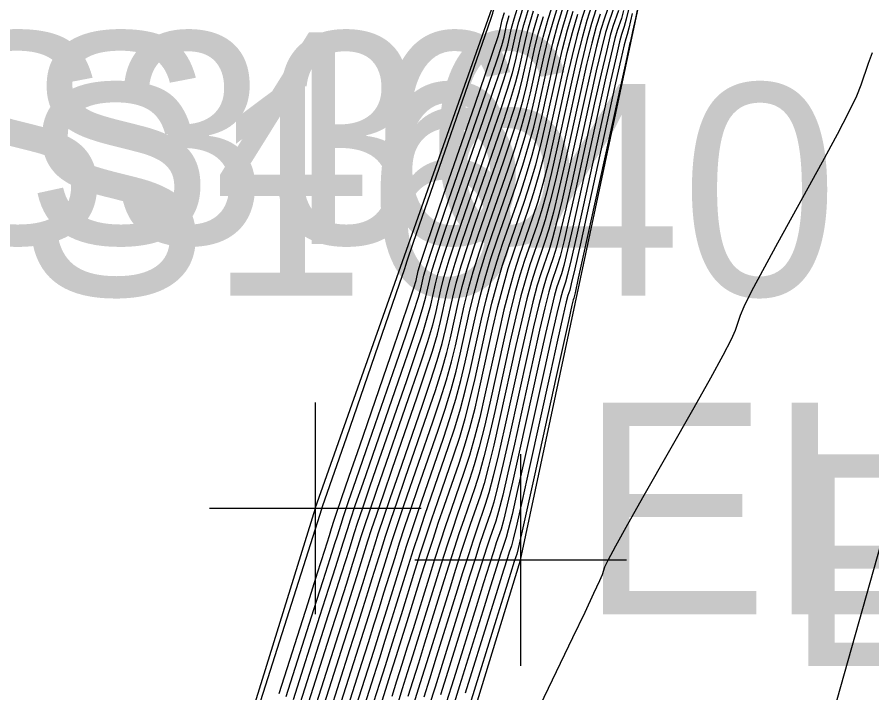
# Model space of a CAD drawing. Extents: x 1724534 to 1727318, y 657156 to 660047.
# Drawn here: x 1725542.88 to 1725559.04, y 659518 to 659530.77 of the extents above; entities that cross this region are included whole.
import ezdxf

# ---------------------------------------------------------------- set-up
doc = ezdxf.new("R2010")
doc.units = 0
for name, color, linetype in [('SURVEY - CONTOURS - Index with Text', 7, 'Continuous'), ('SURVEY - CONTOURS - Intermediate with optional Text', 7, 'Continuous'), ('SURVEY - DTM - Breaklines', 7, 'Continuous'), ('SURVEY - DTM - Breaklines - Points - Elevations', 7, 'Continuous'), ('SURVEY - DTM - Breaklines - Points - Locators', 7, 'Continuous'), ('SURVEY - DTM - Breaklines - Points - Numbers', 7, 'Continuous'), ('SURVEY - NON-TRANSPORTATION - Features', 7, 'Continuous'), ('SURVEY - NON-TRANSPORTATION - Features - Points - Elevations', 7, 'Continuous'), ('SURVEY - NON-TRANSPORTATION - Features - Points - Locators', 7, 'Continuous'), ('SURVEY - NON-TRANSPORTATION - Features - Points - Numbers', 7, 'Continuous'), ('SURVEY - UTILITIES - Fiber Optic Cable (Underground) with Text', 7, 'Continuous')]:
    doc.layers.add(name, color=color, linetype=linetype)

msp = doc.modelspace()

# ---------------------------------------------------------------- linework, layer by layer
at = {"layer": 'SURVEY - CONTOURS - Index with Text'}
for points in [[(1725549.051, 659517.469), (1725549.399, 659518.561), (1725549.523, 659518.951), (1725549.634, 659519.302), (1725549.732, 659519.613), (1725549.817, 659519.885), (1725550.027, 659520.558), (1725550.113, 659520.83), (1725550.215, 659521.14), (1725550.332, 659521.489), (1725550.466, 659521.877), (1725550.842, 659522.963), (1725550.974, 659523.358), (1725551.088, 659523.729), (1725551.183, 659524.076), (1725551.261, 659524.398), (1725551.444, 659525.226), (1725551.521, 659525.548), (1725551.617, 659525.895), (1725551.731, 659526.266), (1725551.863, 659526.661), (1725552.24, 659527.746), (1725552.373, 659528.141), (1725552.486, 659528.512), (1725552.582, 659528.859), (1725552.659, 659529.182), (1725552.841, 659530.01), (1725552.918, 659530.332), (1725553.014, 659530.679), (1725553.128, 659531.05)], [(1725553.663, 659531.057), (1725553.568, 659530.762), (1725553.472, 659530.424), (1725553.375, 659530.043), (1725553.278, 659529.618), (1725553.016, 659528.427), (1725552.919, 659528.001), (1725552.821, 659527.619), (1725552.725, 659527.279), (1725552.629, 659526.982), (1725552.374, 659526.248), (1725552.278, 659525.952), (1725552.182, 659525.613), (1725552.085, 659525.233), (1725551.987, 659524.81), (1725551.726, 659523.626), (1725551.628, 659523.202), (1725551.531, 659522.821), (1725551.434, 659522.48), (1725551.337, 659522.182), (1725551.081, 659521.441), (1725550.982, 659521.153), (1725550.88, 659520.845), (1725550.775, 659520.516), (1725550.665, 659520.167), (1725550.367, 659519.21), (1725550.258, 659518.86), (1725550.155, 659518.531), (1725550.057, 659518.221), (1725549.965, 659517.931)], [(1725554.195, 659531.038), (1725554.066, 659530.669), (1725554.008, 659530.475), (1725553.93, 659530.17), (1725553.832, 659529.754), (1725553.714, 659529.226), (1725553.373, 659527.671), (1725553.255, 659527.143), (1725553.156, 659526.725), (1725553.077, 659526.417), (1725553.018, 659526.218), (1725552.885, 659525.836), (1725552.825, 659525.638), (1725552.746, 659525.332), (1725552.648, 659524.917), (1725552.53, 659524.393), (1725552.19, 659522.853), (1725552.072, 659522.329), (1725551.973, 659521.912), (1725551.893, 659521.602), (1725551.833, 659521.4), (1725551.695, 659521.005), (1725551.632, 659520.817), (1725551.546, 659520.549), (1725551.436, 659520.202), (1725551.303, 659519.776), (1725550.916, 659518.534), (1725550.783, 659518.107), (1725550.675, 659517.759)], [(1725554.645, 659531.078), (1725554.571, 659530.738), (1725554.517, 659530.493), (1725554.485, 659530.344), (1725554.473, 659530.292), (1725554.469, 659530.281), (1725554.448, 659530.188), (1725554.388, 659529.915), (1725554.289, 659529.464), (1725554.151, 659528.834), (1725553.73, 659526.916), (1725553.591, 659526.286), (1725553.491, 659525.832), (1725553.43, 659525.555), (1725553.406, 659525.455), (1725553.396, 659525.423), (1725553.372, 659525.324), (1725553.311, 659525.05), (1725553.211, 659524.601), (1725553.074, 659523.977), (1725552.655, 659522.08), (1725552.517, 659521.455), (1725552.416, 659521.003), (1725552.353, 659520.724), (1725552.328, 659520.619), (1725552.31, 659520.569), (1725552.282, 659520.48), (1725552.211, 659520.254), (1725552.098, 659519.889), (1725551.941, 659519.385), (1725551.466, 659517.858)], [(1725548.092, 659516.86), (1725548.834, 659519.192), (1725548.99, 659519.682), (1725549.114, 659520.073), (1725549.207, 659520.366), (1725549.389, 659520.949), (1725549.451, 659521.143), (1725549.549, 659521.435), (1725549.683, 659521.825), (1725550.347, 659523.745), (1725550.514, 659524.236), (1725550.645, 659524.638), (1725550.739, 659524.95), (1725550.796, 659525.171), (1725550.9, 659525.642), (1725550.958, 659525.864), (1725551.052, 659526.177), (1725551.184, 659526.58), (1725551.353, 659527.073), (1725551.852, 659528.51), (1725552.02, 659529.004), (1725552.152, 659529.406), (1725552.246, 659529.717), (1725552.302, 659529.937), (1725552.404, 659530.402), (1725552.461, 659530.622), (1725552.556, 659530.934)]]:
    msp.add_lwpolyline(points, dxfattribs=at)
at = {"layer": 'SURVEY - CONTOURS - Intermediate with optional Text'}
for points in [[(1725543.131, 659504.173), (1725545.592, 659511.896), (1725546.051, 659513.341), (1725548.609, 659521.372), (1725548.658, 659521.52), (1725549.113, 659522.837), (1725550.114, 659525.729), (1725550.206, 659525.998), (1725550.239, 659526.099), (1725550.248, 659526.142), (1725550.375, 659526.515), (1725551.842, 659530.746), (1725551.874, 659530.843), (1725551.881, 659530.872), (1725552.16, 659531.682), (1725553.241, 659534.785), (1725553.518, 659535.585), (1725553.521, 659535.6), (1725553.64, 659535.943), (1725553.992, 659536.951), (1725555.086, 659540.081)], [(1725554.139, 659531.187), (1725553.986, 659530.746), (1725553.92, 659530.532), (1725553.838, 659530.221), (1725553.741, 659529.811), (1725553.627, 659529.304), (1725553.302, 659527.822), (1725553.188, 659527.315), (1725553.089, 659526.904), (1725553.007, 659526.589), (1725552.94, 659526.371), (1725552.783, 659525.918), (1725552.716, 659525.701), (1725552.633, 659525.388), (1725552.535, 659524.98), (1725552.422, 659524.477), (1725552.097, 659523.007), (1725551.983, 659522.503), (1725551.885, 659522.094), (1725551.801, 659521.778), (1725551.733, 659521.557), (1725551.573, 659521.092), (1725551.502, 659520.884), (1725551.413, 659520.608), (1725551.304, 659520.265), (1725551.175, 659519.854), (1725550.806, 659518.669), (1725550.678, 659518.258), (1725550.571, 659517.914)], [(1725548.106, 659517.869), (1725548.608, 659519.444), (1725548.777, 659519.974), (1725548.906, 659520.382), (1725548.997, 659520.668), (1725549.048, 659520.831), (1725549.133, 659521.105), (1725549.187, 659521.269), (1725549.283, 659521.554), (1725549.423, 659521.96), (1725549.605, 659522.488), (1725550.149, 659524.057), (1725550.33, 659524.588), (1725550.468, 659525.002), (1725550.561, 659525.299), (1725550.611, 659525.481), (1725550.683, 659525.809), (1725550.732, 659525.99), (1725550.826, 659526.289), (1725550.965, 659526.705), (1725551.148, 659527.238), (1725551.696, 659528.816), (1725551.879, 659529.349), (1725552.018, 659529.763), (1725552.111, 659530.06), (1725552.16, 659530.239), (1725552.23, 659530.558), (1725552.279, 659530.737), (1725552.373, 659531.035)], [(1725548.241, 659517.812), (1725548.721, 659519.318), (1725548.883, 659519.828), (1725549.01, 659520.228), (1725549.102, 659520.517), (1725549.158, 659520.696), (1725549.261, 659521.027), (1725549.319, 659521.206), (1725549.416, 659521.495), (1725549.553, 659521.893), (1725549.728, 659522.401), (1725550.248, 659523.901), (1725550.422, 659524.412), (1725550.556, 659524.82), (1725550.65, 659525.125), (1725550.703, 659525.326), (1725550.792, 659525.726), (1725550.845, 659525.927), (1725550.939, 659526.233), (1725551.074, 659526.642), (1725551.25, 659527.156), (1725551.774, 659528.663), (1725551.95, 659529.176), (1725552.085, 659529.584), (1725552.178, 659529.888), (1725552.231, 659530.088), (1725552.317, 659530.48), (1725552.37, 659530.68), (1725552.464, 659530.984)], [(1725548.916, 659517.526), (1725549.53, 659519.456), (1725549.899, 659520.636), (1725549.981, 659520.892), (1725550.082, 659521.199), (1725550.203, 659521.556), (1725550.743, 659523.12), (1725550.882, 659523.534), (1725550.999, 659523.911), (1725551.095, 659524.251), (1725551.168, 659524.553), (1725551.335, 659525.309), (1725551.409, 659525.612), (1725551.504, 659525.951), (1725551.622, 659526.329), (1725551.761, 659526.743), (1725552.163, 659527.899), (1725552.302, 659528.314), (1725552.42, 659528.691), (1725552.515, 659529.031), (1725552.588, 659529.333), (1725552.754, 659530.088), (1725552.827, 659530.39), (1725552.922, 659530.73), (1725553.04, 659531.107)], [(1725549.186, 659517.411), (1725549.513, 659518.435), (1725549.63, 659518.805), (1725549.738, 659519.148), (1725549.838, 659519.463), (1725549.927, 659519.75), (1725550.154, 659520.48), (1725550.245, 659520.767), (1725550.348, 659521.081), (1725550.462, 659521.422), (1725550.589, 659521.79), (1725550.941, 659522.807), (1725551.066, 659523.183), (1725551.176, 659523.548), (1725551.272, 659523.901), (1725551.354, 659524.244), (1725551.552, 659525.143), (1725551.634, 659525.485), (1725551.73, 659525.839), (1725551.84, 659526.203), (1725551.965, 659526.578), (1725552.318, 659527.594), (1725552.443, 659527.969), (1725552.553, 659528.334), (1725552.649, 659528.687), (1725552.731, 659529.031), (1725552.928, 659529.931), (1725553.01, 659530.274), (1725553.106, 659530.628), (1725553.216, 659530.992)], [(1725553.744, 659530.979), (1725553.656, 659530.705), (1725553.564, 659530.373), (1725553.467, 659529.985), (1725553.365, 659529.54), (1725553.088, 659528.275), (1725552.986, 659527.83), (1725552.888, 659527.44), (1725552.795, 659527.107), (1725552.707, 659526.83), (1725552.476, 659526.166), (1725552.388, 659525.889), (1725552.295, 659525.557), (1725552.197, 659525.17), (1725552.096, 659524.726), (1725551.819, 659523.471), (1725551.717, 659523.028), (1725551.619, 659522.639), (1725551.526, 659522.305), (1725551.436, 659522.026), (1725551.204, 659521.354), (1725551.112, 659521.086), (1725551.014, 659520.786), (1725550.907, 659520.453), (1725550.792, 659520.089), (1725550.477, 659519.074), (1725550.363, 659518.71), (1725550.259, 659518.376), (1725550.164, 659518.075), (1725550.078, 659517.804)], [(1725554.465, 659531.013), (1725554.398, 659530.725), (1725554.362, 659530.59), (1725554.308, 659530.436), (1725554.272, 659530.302), (1725554.205, 659530.017), (1725554.106, 659529.58), (1725553.587, 659527.218), (1725553.457, 659526.629), (1725553.357, 659526.189), (1725553.289, 659525.9), (1725553.251, 659525.76), (1725553.191, 659525.588), (1725553.154, 659525.45), (1725553.085, 659525.163), (1725552.986, 659524.727), (1725552.856, 659524.144), (1725552.469, 659522.389), (1725552.339, 659521.804), (1725552.239, 659521.367), (1725552.169, 659521.076), (1725552.13, 659520.932), (1725552.064, 659520.743), (1725552.022, 659520.615), (1725551.945, 659520.372), (1725551.833, 659520.014), (1725551.686, 659519.542), (1725551.246, 659518.128), (1725551.099, 659517.655)], [(1725547.836, 659517.983), (1725548.382, 659519.697), (1725548.563, 659520.266), (1725548.698, 659520.691), (1725548.786, 659520.969), (1725548.828, 659521.102), (1725548.878, 659521.262), (1725548.922, 659521.394), (1725549.017, 659521.672), (1725549.163, 659522.094), (1725549.359, 659522.662), (1725549.95, 659524.37), (1725550.146, 659524.939), (1725550.291, 659525.365), (1725550.384, 659525.649), (1725550.425, 659525.79), (1725550.466, 659525.975), (1725550.507, 659526.117), (1725550.601, 659526.402), (1725550.746, 659526.831), (1725550.944, 659527.403), (1725551.541, 659529.121), (1725551.738, 659529.693), (1725551.884, 659530.121), (1725551.976, 659530.403), (1725552.017, 659530.541), (1725552.055, 659530.715), (1725552.096, 659530.853)], [(1725547.971, 659517.926), (1725548.495, 659519.57), (1725548.67, 659520.12), (1725548.802, 659520.536), (1725548.892, 659520.818), (1725548.938, 659520.967), (1725549.006, 659521.183), (1725549.054, 659521.331), (1725549.15, 659521.613), (1725549.293, 659522.027), (1725549.482, 659522.575), (1725550.049, 659524.214), (1725550.238, 659524.763), (1725550.379, 659525.183), (1725550.472, 659525.474), (1725550.518, 659525.635), (1725550.574, 659525.892), (1725550.62, 659526.054), (1725550.714, 659526.346), (1725550.856, 659526.768), (1725551.046, 659527.321), (1725551.618, 659528.969), (1725551.809, 659529.521), (1725551.951, 659529.942), (1725552.044, 659530.232), (1725552.088, 659530.39), (1725552.143, 659530.637), (1725552.187, 659530.795)], [(1725548.361, 659517.223), (1725549.097, 659519.536), (1725549.218, 659519.919), (1725549.312, 659520.216), (1725549.516, 659520.871), (1725549.584, 659521.081), (1725549.682, 659521.376), (1725549.813, 659521.758), (1725549.974, 659522.226), (1725550.446, 659523.588), (1725550.606, 659524.061), (1725550.734, 659524.456), (1725550.828, 659524.775), (1725550.889, 659525.017), (1725551.009, 659525.559), (1725551.07, 659525.801), (1725551.165, 659526.12), (1725551.293, 659526.517), (1725551.455, 659526.991), (1725551.929, 659528.358), (1725552.091, 659528.831), (1725552.219, 659529.227), (1725552.313, 659529.545), (1725552.374, 659529.786), (1725552.492, 659530.323), (1725552.553, 659530.564), (1725552.648, 659530.883)], [(1725548.646, 659517.64), (1725549.06, 659518.94), (1725549.203, 659519.39), (1725549.322, 659519.765), (1725549.417, 659520.065), (1725549.488, 659520.291), (1725549.644, 659520.793), (1725549.716, 659521.018), (1725549.816, 659521.317), (1725549.943, 659521.691), (1725550.097, 659522.139), (1725550.545, 659523.432), (1725550.698, 659523.885), (1725550.822, 659524.275), (1725550.917, 659524.6), (1725550.982, 659524.862), (1725551.118, 659525.476), (1725551.183, 659525.738), (1725551.278, 659526.064), (1725551.403, 659526.454), (1725551.557, 659526.908), (1725552.007, 659528.205), (1725552.161, 659528.659), (1725552.286, 659529.048), (1725552.38, 659529.374), (1725552.445, 659529.635), (1725552.579, 659530.245), (1725552.644, 659530.506), (1725552.739, 659530.832)], [(1725549.322, 659517.354), (1725549.626, 659518.309), (1725549.737, 659518.659), (1725549.843, 659518.993), (1725549.943, 659519.312), (1725550.037, 659519.615), (1725550.282, 659520.402), (1725550.378, 659520.704), (1725550.481, 659521.022), (1725550.592, 659521.355), (1725550.712, 659521.703), (1725551.04, 659522.651), (1725551.158, 659523.007), (1725551.265, 659523.366), (1725551.361, 659523.727), (1725551.447, 659524.089), (1725551.661, 659525.059), (1725551.747, 659525.422), (1725551.843, 659525.782), (1725551.95, 659526.14), (1725552.068, 659526.496), (1725552.396, 659527.441), (1725552.514, 659527.796), (1725552.62, 659528.155), (1725552.717, 659528.516), (1725552.802, 659528.88), (1725553.016, 659529.853), (1725553.101, 659530.217), (1725553.197, 659530.577), (1725553.304, 659530.935)], [(1725549.457, 659517.297), (1725549.739, 659518.183), (1725549.844, 659518.513), (1725549.947, 659518.839), (1725550.048, 659519.161), (1725550.147, 659519.48), (1725550.41, 659520.323), (1725550.51, 659520.641), (1725550.614, 659520.963), (1725550.722, 659521.287), (1725550.835, 659521.615), (1725551.139, 659522.494), (1725551.25, 659522.832), (1725551.353, 659523.184), (1725551.45, 659523.552), (1725551.54, 659523.935), (1725551.77, 659524.976), (1725551.859, 659525.359), (1725551.956, 659525.726), (1725552.059, 659526.078), (1725552.17, 659526.413), (1725552.474, 659527.288), (1725552.584, 659527.624), (1725552.687, 659527.976), (1725552.784, 659528.344), (1725552.873, 659528.729), (1725553.103, 659529.775), (1725553.192, 659530.159), (1725553.289, 659530.526), (1725553.392, 659530.877)], [(1725549.491, 659516.921), (1725549.95, 659518.367), (1725550.051, 659518.685), (1725550.257, 659519.345), (1725550.537, 659520.245), (1725550.642, 659520.579), (1725550.747, 659520.904), (1725550.852, 659521.22), (1725550.958, 659521.528), (1725551.238, 659522.338), (1725551.342, 659522.656), (1725551.442, 659523.002), (1725551.539, 659523.377), (1725551.633, 659523.78), (1725551.878, 659524.893), (1725551.972, 659525.296), (1725552.069, 659525.67), (1725552.169, 659526.015), (1725552.272, 659526.331), (1725552.551, 659527.135), (1725552.654, 659527.452), (1725552.754, 659527.797), (1725552.851, 659528.173), (1725552.945, 659528.578), (1725553.19, 659529.696), (1725553.284, 659530.101), (1725553.38, 659530.475), (1725553.48, 659530.82)], [(1725553.825, 659530.902), (1725553.744, 659530.647), (1725553.655, 659530.323), (1725553.558, 659529.927), (1725553.452, 659529.461), (1725553.159, 659528.124), (1725553.053, 659527.658), (1725552.955, 659527.261), (1725552.866, 659526.934), (1725552.785, 659526.677), (1725552.578, 659526.083), (1725552.497, 659525.826), (1725552.408, 659525.501), (1725552.31, 659525.106), (1725552.204, 659524.643), (1725551.911, 659523.316), (1725551.806, 659522.853), (1725551.708, 659522.457), (1725551.618, 659522.129), (1725551.535, 659521.869), (1725551.327, 659521.266), (1725551.242, 659521.018), (1725551.147, 659520.727), (1725551.039, 659520.391), (1725550.92, 659520.011), (1725550.587, 659518.939), (1725550.468, 659518.559), (1725550.363, 659518.222), (1725550.27, 659517.929)], [(1725553.905, 659530.824), (1725553.832, 659530.59), (1725553.747, 659530.272), (1725553.649, 659529.869), (1725553.539, 659529.383), (1725553.23, 659527.973), (1725553.12, 659527.486), (1725553.022, 659527.083), (1725552.936, 659526.762), (1725552.862, 659526.524), (1725552.681, 659526.001), (1725552.606, 659525.764), (1725552.52, 659525.444), (1725552.423, 659525.043), (1725552.313, 659524.56), (1725552.004, 659523.162), (1725551.895, 659522.678), (1725551.796, 659522.275), (1725551.71, 659521.954), (1725551.634, 659521.713), (1725551.45, 659521.179), (1725551.372, 659520.951), (1725551.28, 659520.667), (1725551.171, 659520.328), (1725551.048, 659519.933), (1725550.697, 659518.804), (1725550.467, 659518.068), (1725550.377, 659517.782)], [(1725554.25, 659530.889), (1725554.147, 659530.591), (1725554.096, 659530.417), (1725554.022, 659530.119), (1725553.923, 659529.696), (1725553.801, 659529.148), (1725553.444, 659527.52), (1725553.322, 659526.972), (1725553.223, 659526.546), (1725553.148, 659526.244), (1725553.095, 659526.066), (1725552.987, 659525.753), (1725552.935, 659525.575), (1725552.859, 659525.276), (1725552.761, 659524.854), (1725552.639, 659524.31), (1725552.283, 659522.698), (1725552.161, 659522.154), (1725552.062, 659521.73), (1725551.985, 659521.427), (1725551.932, 659521.244), (1725551.818, 659520.918), (1725551.762, 659520.749), (1725551.568, 659520.14), (1725551.43, 659519.698), (1725551.026, 659518.399), (1725550.889, 659517.957)], [(1725554.349, 659530.894), (1725554.306, 659530.74), (1725554.227, 659530.514), (1725554.184, 659530.36), (1725554.113, 659530.068), (1725554.015, 659529.638), (1725553.889, 659529.069), (1725553.516, 659527.369), (1725553.39, 659526.8), (1725553.29, 659526.368), (1725553.218, 659526.072), (1725553.173, 659525.913), (1725553.089, 659525.671), (1725553.044, 659525.513), (1725552.972, 659525.219), (1725552.873, 659524.791), (1725552.748, 659524.227), (1725552.376, 659522.543), (1725552.25, 659521.979), (1725552.15, 659521.548), (1725552.077, 659521.251), (1725552.031, 659521.088), (1725551.941, 659520.83), (1725551.892, 659520.682), (1725551.812, 659520.431), (1725551.701, 659520.077), (1725551.558, 659519.62), (1725551.136, 659518.263), (1725550.994, 659517.806)], [(1725554.51, 659530.838), (1725554.446, 659530.556), (1725554.417, 659530.441), (1725554.388, 659530.359), (1725554.36, 659530.245), (1725554.296, 659529.966), (1725554.197, 659529.522), (1725554.063, 659528.913), (1725553.659, 659527.067), (1725553.524, 659526.457), (1725553.424, 659526.01), (1725553.359, 659525.727), (1725553.329, 659525.607), (1725553.293, 659525.506), (1725553.263, 659525.387), (1725553.198, 659525.107), (1725553.099, 659524.664), (1725552.965, 659524.06), (1725552.562, 659522.234), (1725552.428, 659521.63), (1725552.328, 659521.185), (1725552.261, 659520.9), (1725552.229, 659520.775), (1725552.187, 659520.656), (1725552.152, 659520.548), (1725552.078, 659520.313), (1725551.965, 659519.952), (1725551.813, 659519.463), (1725551.356, 659517.993)], [(1725548.781, 659517.583), (1725549.173, 659518.814), (1725549.31, 659519.244), (1725549.426, 659519.611), (1725549.522, 659519.915), (1725549.598, 659520.156), (1725549.771, 659520.714), (1725549.848, 659520.955), (1725549.949, 659521.258), (1725550.073, 659521.624), (1725550.22, 659522.052), (1725550.644, 659523.276), (1725550.79, 659523.71), (1725550.911, 659524.093), (1725551.006, 659524.426), (1725551.075, 659524.708), (1725551.226, 659525.393), (1725551.296, 659525.675), (1725551.391, 659526.008), (1725551.512, 659526.391), (1725551.659, 659526.826), (1725552.085, 659528.052), (1725552.232, 659528.486), (1725552.353, 659528.87), (1725552.448, 659529.202), (1725552.517, 659529.484), (1725552.666, 659530.166), (1725552.736, 659530.448), (1725552.831, 659530.781)], [(1725559.05, 659530.091), (1725558.97, 659529.89), (1725558.835, 659529.482), (1725558.752, 659529.276), (1725558.601, 659528.965), (1725558.384, 659528.548), (1725558.1, 659528.026), (1725557.255, 659526.492), (1725556.973, 659525.975), (1725556.762, 659525.576), (1725556.621, 659525.293), (1725556.55, 659525.128), (1725556.455, 659524.843), (1725556.379, 659524.672), (1725556.224, 659524.372), (1725555.99, 659523.943), (1725555.676, 659523.386), (1725554.733, 659521.728), (1725554.421, 659521.177), (1725554.194, 659520.768), (1725554.049, 659520.501), (1725553.989, 659520.375), (1725553.94, 659520.229), (1725553.891, 659520.113), (1725553.782, 659519.876), (1725553.613, 659519.517), (1725553.384, 659519.036), (1725552.692, 659517.593)]]:
    msp.add_lwpolyline(points, dxfattribs=at)
at = {"layer": 'SURVEY - DTM - Breaklines'}
for points in [[(1725548.52, 659521.481), (1725556.845, 659545.065), (1725562.116, 659569.482), (1725564.828, 659594.513), (1725575.937, 659617.765), (1725582.317, 659641.569), (1725587.744, 659666.22), (1725593.428, 659690.724), (1725599.084, 659714.698), (1725604.574, 659739.361), (1725605.919, 659744.429), (1725611.764, 659762.844), (1725613.112, 659786.858), (1725615.798, 659788.854), (1725620.104, 659809.038)], [(1725548.52, 659521.481), (1725540.965, 659497.216), (1725536.847, 659481.64), (1725536.065, 659476.4), (1725532.186, 659451.331), (1725527.526, 659426.779), (1725520.287, 659402.807), (1725512.005, 659379.174), (1725506.044, 659356.068), (1725503.268, 659330.772), (1725496.158, 659306.737), (1725491.301, 659280.213), (1725484.669, 659256.065), (1725478.26, 659232.056), (1725472.366, 659207.66), (1725466.542, 659183.359), (1725459.12, 659159.228), (1725454.379, 659134.473), (1725448.668, 659109.979), (1725442.764, 659085.69), (1725436.263, 659061.294), (1725431.444, 659036.269), (1725428.274, 659013.717), (1725429.417, 659007.151)]]:
    msp.add_lwpolyline(points, dxfattribs=at)
at = {"layer": 'SURVEY - DTM - Breaklines - Points - Locators'}
for p, q in [((1725548.52, 659523.481), (1725548.52, 659519.481)), ((1725548.52, 659523.481), (1725548.52, 659519.481)), ((1725550.52, 659521.481), (1725546.52, 659521.481)), ((1725550.52, 659521.481), (1725546.52, 659521.481))]:
    msp.add_line(p, q, dxfattribs=at)
at = {"layer": 'SURVEY - NON-TRANSPORTATION - Features'}
msp.add_lwpolyline([(1725478.626, 659231.962), (1725484.871, 659256.014), (1725491.647, 659280.125), (1725496.324, 659306.695), (1725504.184, 659330.541), (1725509.657, 659355.134), (1725515.881, 659378.125), (1725522.114, 659402.336), (1725528.356, 659426.565), (1725533.162, 659451.14), (1725540.618, 659474.976), (1725541.895, 659480.465), (1725545.325, 659497.45), (1725552.4, 659520.505), (1725557.595, 659544.875), (1725563.899, 659569.033), (1725569.664, 659593.303), (1725577.056, 659617.422)], dxfattribs=at)
at = {"layer": 'SURVEY - NON-TRANSPORTATION - Features - Points - Locators'}
for p, q in [((1725552.4, 659522.505), (1725552.4, 659518.505)), ((1725554.4, 659520.505), (1725550.4, 659520.505))]:
    msp.add_line(p, q, dxfattribs=at)
at = {"layer": 'SURVEY - UTILITIES - Fiber Optic Cable (Underground) with Text'}
msp.add_lwpolyline([(1725620.739, 659775.717), (1725611.515, 659729.876), (1725595.678, 659670.817), (1725588.852, 659637.987), (1725579.945, 659608.985), (1725572.052, 659574.699), (1725561.954, 659530.586), (1725538.949, 659448.715), (1725526.808, 659392.271), (1725505.744, 659313.434), (1725493.556, 659248.407)], dxfattribs=at)

# ---------------------------------------------------------------- texts
at = {"layer": 'SURVEY - DTM - Breaklines - Points - Elevations'}
msp.add_text('EL-571.81', height=4, dxfattribs=at).set_placement((1725553.52, 659519.481))
msp.add_text('EL-571.81', height=4, dxfattribs=at).set_placement((1725553.52, 659519.481))
at = {"layer": 'SURVEY - DTM - Breaklines - Points - Numbers'}
for s, p in [('S336', (1725541.074, 659526.481)), ('S46', (1725543.026, 659526.481))]:
    msp.add_text(s, height=4, dxfattribs=at).set_placement(p)
at = {"layer": 'SURVEY - NON-TRANSPORTATION - Features - Points - Elevations'}
msp.add_text('EL-544.27', height=4, dxfattribs=at).set_placement((1725557.4, 659518.505))
at = {"layer": 'SURVEY - NON-TRANSPORTATION - Features - Points - Numbers'}
msp.add_text('S1640', height=4, dxfattribs=at).set_placement((1725542.939, 659525.505))

doc.saveas('drawing.dxf')
